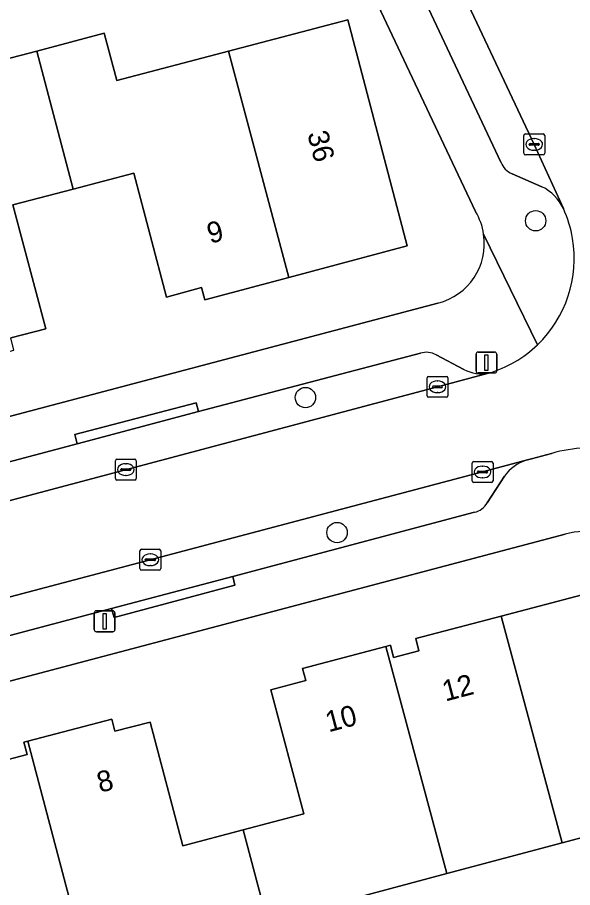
# Model space of a CAD drawing. Extents: x 162879 to 165540, y 384011 to 385181.
# Drawn here: x 163845.56 to 163872.2, y 384364.78 to 384406.52 of the extents above; entities that cross this region are included whole.
import ezdxf

# ---------------------------------------------------------------- set-up
doc = ezdxf.new("R2010")
doc.units = 0
for name, color, linetype in [('IMGEO_Boom', 7, 'Continuous'), ('IMGEO_Erf', 7, 'Continuous'), ('IMGEO_Kolk', 7, 'Continuous'), ('IMGEO_Lichtmast', 7, 'Continuous'), ('IMGEO_Pand', 7, 'Continuous'), ('IMGEO_Pand_nummerreeks', 7, 'Continuous'), ('IMGEO_Parkeervlak_open', 7, 'Continuous'), ('IMGEO_Rijbaan_lokaal_gesloten', 7, 'Continuous'), ('IMGEO_Rijbaan_lokaal_open', 7, 'Continuous'), ('IMGEO_Voetpad_open', 7, 'Continuous')]:
    doc.layers.add(name, color=color, linetype=linetype)

msp = doc.modelspace()

# ---------------------------------------------------------------- linework, layer by layer
at = {"layer": 'IMGEO_Boom'}
for centre in [(163870.425, 384396.763), (163859.377, 384388.284), (163860.895, 384381.811)]:
    msp.add_circle(centre, 0.489, dxfattribs=at)
at = {"layer": 'IMGEO_Erf'}
for points in [[(163867.54, 384397.202), (163862.998, 384406.819), (163858.657, 384416.012)], [(163844.892, 384404.481), (163846.484, 384404.902), (163849.725, 384405.759), (163850.322, 384403.485), (163855.685, 384404.895), (163861.414, 384406.402), (163864.267, 384395.554), (163858.577, 384394.046), (163854.553, 384392.979), (163854.397, 384393.569), (163852.711, 384393.107), (163851.14, 384399.053), (163848.238, 384398.285), (163845.347, 384397.519), (163846.918, 384391.573), (163845.236, 384391.141)], [(163802.92, 384378.611), (163816.096, 384380.674), (163825.065, 384382.078), (163825.148, 384382.091), (163865.727, 384392.809)], [(163871.845, 384381.733), (163828.311, 384370.22), (163828.207, 384370.211), (163817.519, 384369.317), (163804.137, 384368.197)], [(163836.581, 384362.317), (163834.857, 384368.843), (163840.521, 384370.34), (163844.652, 384371.431), (163844.806, 384370.851), (163846.024, 384371.173), (163845.87, 384371.752), (163846.054, 384371.801), (163850.085, 384372.866), (163850.239, 384372.286), (163851.923, 384372.725), (163853.501, 384366.787), (163856.396, 384367.552), (163859.302, 384368.319), (163857.713, 384374.261), (163859.394, 384374.711), (163859.239, 384375.291), (163863.228, 384376.343), (163863.455, 384376.403), (163863.608, 384375.823), (163864.827, 384376.144), (163864.674, 384376.725), (163868.771, 384377.805), (163874.486, 384379.311)], [(163877.359, 384368.434), (163871.695, 384366.927), (163866.155, 384365.453), (163860.788, 384364.025)]]:
    msp.add_lwpolyline(points, dxfattribs=at)
for centre, radius, start, end in [((163865.032, 384395.688), 2.93, 8.5102, 31.1063), ((163865.005, 384395.677), 2.958, 284.1307, 8.6489), ((163872.722, 384378.751), 3.109, 43.7677, 106.3877)]:
    msp.add_arc(centre, radius, start, end, dxfattribs=at)
at = {"layer": 'IMGEO_Kolk'}
for p, q in [((163869.856, 384399.998), (163869.856, 384400.85)), ((163869.931, 384400.924), (163870.783, 384400.924)), ((163870.344, 384400.704), (163870.369, 384400.704)), ((163870.857, 384400.85), (163870.857, 384399.998)), ((163870.115, 384400.418), (163870.115, 384400.43)), ((163870.553, 384400.381), (163870.155, 384400.381)), ((163870.158, 384400.467), (163870.556, 384400.467)), ((163870.599, 384400.43), (163870.599, 384400.418)), ((163870.783, 384399.924), (163869.931, 384399.924)), ((163870.367, 384400.144), (163870.342, 384400.144)), ((163865.287, 384389.301), (163866.139, 384389.301)), ((163865.212, 384388.375), (163865.212, 384389.227)), ((163865.7, 384389.081), (163865.725, 384389.081)), ((163866.213, 384389.227), (163866.213, 384388.375)), ((163865.471, 384388.795), (163865.471, 384388.807)), ((163865.909, 384388.758), (163865.511, 384388.758)), ((163865.514, 384388.844), (163865.912, 384388.844)), ((163865.723, 384388.521), (163865.698, 384388.521)), ((163865.955, 384388.807), (163865.955, 384388.795)), ((163866.139, 384388.301), (163865.287, 384388.301)), ((163850.261, 384384.405), (163850.261, 384385.257)), ((163850.336, 384385.331), (163851.188, 384385.331)), ((163851.262, 384385.257), (163851.262, 384384.405)), ((163867.377, 384384.289), (163867.377, 384385.141)), ((163867.452, 384385.215), (163868.304, 384385.215)), ((163868.378, 384385.141), (163868.378, 384384.289)), ((163850.52, 384384.825), (163850.52, 384384.837)), ((163850.958, 384384.788), (163850.56, 384384.788)), ((163850.563, 384384.874), (163850.961, 384384.874)), ((163850.749, 384385.111), (163850.774, 384385.111)), ((163851.004, 384384.837), (163851.004, 384384.825)), ((163867.636, 384384.709), (163867.636, 384384.721)), ((163867.679, 384384.758), (163868.077, 384384.758)), ((163867.865, 384384.995), (163867.89, 384384.995)), ((163868.12, 384384.721), (163868.12, 384384.709)), ((163851.188, 384384.331), (163850.336, 384384.331)), ((163850.772, 384384.551), (163850.747, 384384.551)), ((163868.074, 384384.672), (163867.676, 384384.672)), ((163867.888, 384384.435), (163867.863, 384384.435)), ((163868.304, 384384.215), (163867.452, 384384.215)), ((163851.51, 384381.007), (163852.362, 384381.007)), ((163851.435, 384380.081), (163851.435, 384380.933)), ((163851.737, 384380.55), (163852.135, 384380.55)), ((163851.923, 384380.787), (163851.948, 384380.787)), ((163852.436, 384380.933), (163852.436, 384380.081)), ((163851.694, 384380.501), (163851.694, 384380.513)), ((163852.132, 384380.464), (163851.734, 384380.464)), ((163851.946, 384380.227), (163851.921, 384380.227)), ((163852.178, 384380.513), (163852.178, 384380.501)), ((163852.362, 384380.007), (163851.51, 384380.007))]:
    msp.add_line(p, q, dxfattribs=at)
for points in [[(163869.856, 384399.998), (163869.856, 384400.85)], [(163869.931, 384400.924), (163870.783, 384400.924)], [(163870.857, 384400.85), (163870.857, 384399.998)], [(163870.783, 384399.924), (163869.931, 384399.924)], [(163865.287, 384389.301), (163866.139, 384389.301)], [(163865.212, 384388.375), (163865.212, 384389.227)], [(163866.213, 384389.227), (163866.213, 384388.375)], [(163866.139, 384388.301), (163865.287, 384388.301)], [(163850.261, 384384.405), (163850.261, 384385.257)], [(163850.336, 384385.331), (163851.188, 384385.331)], [(163851.262, 384385.257), (163851.262, 384384.405)], [(163867.377, 384384.289), (163867.377, 384385.141)], [(163867.452, 384385.215), (163868.304, 384385.215)], [(163868.378, 384385.141), (163868.378, 384384.289)], [(163851.188, 384384.331), (163850.336, 384384.331)], [(163868.304, 384384.215), (163867.452, 384384.215)], [(163851.51, 384381.007), (163852.362, 384381.007)], [(163851.435, 384380.081), (163851.435, 384380.933)], [(163852.436, 384380.933), (163852.436, 384380.081)], [(163852.362, 384380.007), (163851.51, 384380.007)]]:
    msp.add_lwpolyline(points, dxfattribs=at)
for centre, radius, start, end in [((163869.933, 384400.848), 0.0765, 91.552, 178.448), ((163869.933, 384400.848), 0.0765, 91.552, 178.448), ((163870.781, 384400.848), 0.0765, 1.552, 88.448), ((163870.781, 384400.848), 0.0765, 1.552, 88.448), ((163870.155, 384400.427), 0.0403, 85.8775, 175.7526), ((163870.152, 384400.417), 0.0366, 178.938, 274.7102), ((163870.556, 384400.424), 0.043, 264.8664, 352.4533), ((163870.56, 384400.429), 0.0386, 1.7309, 96.639), ((163869.933, 384400), 0.0765, 181.552, 268.448), ((163869.933, 384400), 0.0765, 181.552, 268.448), ((163870.781, 384400), 0.0765, 271.552, 358.448), ((163870.781, 384400), 0.0765, 271.552, 358.448), ((163865.289, 384389.225), 0.0765, 91.552, 178.448), ((163865.289, 384389.225), 0.0765, 91.552, 178.448), ((163866.137, 384389.225), 0.0765, 1.552, 88.448), ((163866.137, 384389.225), 0.0765, 1.552, 88.448), ((163865.511, 384388.804), 0.0403, 85.8775, 175.7526), ((163865.508, 384388.794), 0.0366, 178.938, 274.7102), ((163865.912, 384388.801), 0.043, 264.8664, 352.4533), ((163865.916, 384388.806), 0.0386, 1.7309, 96.639), ((163865.289, 384388.377), 0.0765, 181.552, 268.448), ((163865.289, 384388.377), 0.0765, 181.552, 268.448), ((163866.137, 384388.377), 0.0765, 271.552, 358.448), ((163866.137, 384388.377), 0.0765, 271.552, 358.448), ((163850.338, 384385.255), 0.0765, 91.552, 178.448), ((163850.338, 384385.255), 0.0765, 91.552, 178.448), ((163851.186, 384385.255), 0.0765, 1.552, 88.448), ((163851.186, 384385.255), 0.0765, 1.552, 88.448), ((163867.454, 384385.139), 0.0765, 91.552, 178.448), ((163867.454, 384385.139), 0.0765, 91.552, 178.448), ((163868.302, 384385.139), 0.0765, 1.552, 88.448), ((163868.302, 384385.139), 0.0765, 1.552, 88.448), ((163850.56, 384384.834), 0.0403, 85.8775, 175.7526), ((163850.557, 384384.824), 0.0366, 178.938, 274.7102), ((163850.961, 384384.831), 0.043, 264.8664, 352.4533), ((163850.965, 384384.836), 0.0386, 1.7309, 96.639), ((163867.676, 384384.718), 0.0403, 85.8775, 175.7526), ((163868.081, 384384.72), 0.0386, 1.7309, 96.639), ((163850.338, 384384.407), 0.0765, 181.552, 268.448), ((163850.338, 384384.407), 0.0765, 181.552, 268.448), ((163851.186, 384384.407), 0.0765, 271.552, 358.448), ((163851.186, 384384.407), 0.0765, 271.552, 358.448), ((163867.673, 384384.708), 0.0366, 178.938, 274.7102), ((163868.077, 384384.715), 0.043, 264.8664, 352.4533), ((163867.454, 384384.291), 0.0765, 181.552, 268.448), ((163867.454, 384384.291), 0.0765, 181.552, 268.448), ((163868.302, 384384.291), 0.0765, 271.552, 358.448), ((163868.302, 384384.291), 0.0765, 271.552, 358.448), ((163851.512, 384380.931), 0.0765, 91.552, 178.448), ((163851.512, 384380.931), 0.0765, 91.552, 178.448), ((163852.36, 384380.931), 0.0765, 1.552, 88.448), ((163852.36, 384380.931), 0.0765, 1.552, 88.448), ((163851.734, 384380.51), 0.0403, 85.8775, 175.7526), ((163852.139, 384380.512), 0.0386, 1.7309, 96.639), ((163851.731, 384380.5), 0.0366, 178.938, 274.7102), ((163852.135, 384380.507), 0.043, 264.8664, 352.4533), ((163851.512, 384380.083), 0.0765, 181.552, 268.448), ((163851.512, 384380.083), 0.0765, 181.552, 268.448), ((163852.36, 384380.083), 0.0765, 271.552, 358.448), ((163852.36, 384380.083), 0.0765, 271.552, 358.448)]:
    msp.add_arc(centre, radius, start, end, dxfattribs=at)
for centre, major_axis, ratio, start_param, end_param in [((163870.343, 384400.424), (-0.387, 0.002), 0.722429, 4.712389, 7.853982), ((163870.368, 384400.424), (-0.39, 0.002), 0.717154, 1.570796, 4.712389), ((163865.699, 384388.801), (-0.387, 0.002), 0.722429, 4.712389, 7.853982), ((163865.724, 384388.801), (-0.39, 0.002), 0.717154, 1.570796, 4.712389), ((163850.748, 384384.831), (-0.387, 0.002), 0.722429, 4.712389, 7.853982), ((163850.773, 384384.831), (-0.39, 0.002), 0.717154, 1.570796, 4.712389), ((163867.864, 384384.715), (-0.387, 0.002), 0.722429, 4.712389, 7.853982), ((163867.889, 384384.715), (-0.39, 0.002), 0.717154, 1.570796, 4.712389), ((163851.922, 384380.507), (-0.387, 0.002), 0.722429, 4.712389, 7.853982), ((163851.947, 384380.507), (-0.39, 0.002), 0.717154, 1.570796, 4.712389)]:
    msp.add_ellipse(centre, major_axis=major_axis, ratio=ratio, start_param=start_param, end_param=end_param, dxfattribs=at)
at = {"layer": 'IMGEO_Lichtmast'}
for p, q in [((163867.564, 384389.565), (163867.564, 384390.365)), ((163867.564, 384390.365), (163867.564, 384389.565)), ((163867.664, 384390.465), (163868.454, 384390.465)), ((163868.454, 384390.465), (163867.664, 384390.465)), ((163868.554, 384390.365), (163868.554, 384389.565)), ((163868.554, 384389.565), (163868.554, 384390.365)), ((163868.454, 384389.465), (163867.664, 384389.465)), ((163867.664, 384389.465), (163868.454, 384389.465)), ((163849.346, 384378.057), (163850.136, 384378.057)), ((163850.136, 384378.057), (163849.346, 384378.057)), ((163849.246, 384377.157), (163849.246, 384377.957)), ((163849.246, 384377.957), (163849.246, 384377.157)), ((163850.236, 384377.957), (163850.236, 384377.157)), ((163850.236, 384377.157), (163850.236, 384377.957)), ((163850.136, 384377.057), (163849.346, 384377.057)), ((163849.346, 384377.057), (163850.136, 384377.057))]:
    msp.add_line(p, q, dxfattribs=at)
for points in [[(163867.984, 384390.34), (163868.134, 384390.34), (163868.134, 384389.59), (163867.984, 384389.59), (163867.984, 384390.34)], [(163849.666, 384377.932), (163849.816, 384377.932), (163849.816, 384377.182), (163849.666, 384377.182), (163849.666, 384377.932)]]:
    msp.add_lwpolyline(points, dxfattribs=at)
for centre, start, end in [((163867.664, 384390.365), 90, 180), ((163867.664, 384390.365), 90, 180), ((163868.454, 384390.365), 0, 90), ((163868.454, 384390.365), 360, 90), ((163867.664, 384389.565), 180, 270), ((163867.664, 384389.565), 180, 270), ((163868.454, 384389.565), 270, 0), ((163868.454, 384389.565), 270, 0), ((163849.346, 384377.957), 90, 180), ((163849.346, 384377.957), 90, 180), ((163850.136, 384377.957), 0, 90), ((163850.136, 384377.957), 360, 90), ((163849.346, 384377.157), 180, 270), ((163849.346, 384377.157), 180, 270), ((163850.136, 384377.157), 270, 0), ((163850.136, 384377.157), 270, 0)]:
    msp.add_arc(centre, 0.1, start, end, dxfattribs=at)
at = {"layer": 'IMGEO_Pand'}
for points in [[(163855.685, 384404.895), (163858.577, 384394.046), (163864.267, 384395.554), (163861.414, 384406.402)], [(163855.685, 384404.895), (163850.322, 384403.485), (163849.725, 384405.759), (163846.484, 384404.902), (163848.238, 384398.285), (163851.14, 384399.053), (163852.711, 384393.107), (163854.397, 384393.569), (163854.553, 384392.979), (163858.577, 384394.046)], [(163841.393, 384389.491), (163845.392, 384390.551), (163845.236, 384391.141), (163846.918, 384391.573), (163845.347, 384397.519), (163848.238, 384398.285), (163846.484, 384404.902), (163844.892, 384404.481), (163841.103, 384403.478), (163841.699, 384401.225), (163838.461, 384400.366)], [(163868.771, 384377.805), (163871.695, 384366.927), (163877.359, 384368.434), (163874.486, 384379.311)], [(163866.155, 384365.453), (163871.695, 384366.927), (163868.771, 384377.805), (163864.674, 384376.725), (163864.827, 384376.144), (163863.608, 384375.823), (163863.455, 384376.403), (163863.228, 384376.343)], [(163866.155, 384365.453), (163863.228, 384376.343), (163859.239, 384375.291), (163859.394, 384374.711), (163857.713, 384374.261), (163859.302, 384368.319), (163856.396, 384367.552), (163858.155, 384360.919), (163861.383, 384361.772), (163860.788, 384364.025)], [(163846.054, 384371.801), (163848.944, 384360.897), (163854.339, 384362.322), (163854.934, 384360.069), (163856.549, 384360.495), (163858.155, 384360.919), (163856.396, 384367.552), (163853.501, 384366.787), (163851.923, 384372.725), (163850.239, 384372.286), (163850.085, 384372.866)], [(163846.054, 384371.801), (163845.87, 384371.752), (163846.024, 384371.173), (163844.806, 384370.851), (163844.652, 384371.431), (163840.521, 384370.34), (163843.411, 384359.436), (163848.944, 384360.897)]]:
    msp.add_lwpolyline(points, close=True, dxfattribs=at)
at = {"layer": 'IMGEO_Parkeervlak_open'}
for points in [[(163871.755, 384397.347), (163870.358, 384400.425), (163860.778, 384420.748), (163852.509, 384438.313), (163851.333, 384440.761)], [(163851.041, 384437.196), (163857.445, 384423.603), (163860.646, 384416.805), (163868.76, 384399.572)], [(163869.291, 384399.012), (163870.723, 384398.394)], [(163864.892, 384390.413), (163854.243, 384387.611), (163848.431, 384386.065), (163831.487, 384381.581), (163825.666, 384380.027)], [(163866.981, 384389.631), (163865.652, 384390.328)], [(163865.713, 384388.799), (163868.168, 384389.455)], [(163823.263, 384378.046), (163826.557, 384378.434), (163834.844, 384380.604), (163865.713, 384388.799)], [(163869.972, 384385.282), (163867.877, 384384.716), (163851.935, 384380.508), (163835.992, 384376.295), (163828.118, 384374.191), (163827.488, 384374.039), (163824.303, 384373.665)], [(163868.102, 384383.238), (163868.93, 384384.516)], [(163827.817, 384372.265), (163833.614, 384373.811), (163850.07, 384378.169), (163855.892, 384379.711), (163867.495, 384382.781)]]:
    msp.add_lwpolyline(points, dxfattribs=at)
for centre, radius, start, end in [((163869.682, 384399.914), 0.983, 200.3703, 246.5845), ((163869.794, 384396.446), 2.158, 24.6712, 64.5021), ((163865.172, 384389.478), 0.976, 60.5533, 106.6836), ((163867.825, 384391.235), 1.813, 242.2372, 280.8948), ((163870.657, 384383.258), 2.136, 108.7023, 143.9387), ((163867.285, 384383.692), 0.935, 282.99, 330.9609)]:
    msp.add_arc(centre, radius, start, end, dxfattribs=at)
at = {"layer": 'IMGEO_Rijbaan_lokaal_gesloten'}
msp.add_lwpolyline([(163851.333, 384440.761), (163852.509, 384438.313), (163860.778, 384420.748), (163870.358, 384400.425), (163871.755, 384397.347)], dxfattribs=at)
msp.add_arc((163866.524, 384394.95), 5.754, 9.6229, 24.6162, dxfattribs=at)
at = {"layer": 'IMGEO_Rijbaan_lokaal_open'}
for points in [[(163868.168, 384389.455), (163865.713, 384388.799), (163834.844, 384380.604), (163826.557, 384378.434), (163823.263, 384378.046), (163821.656, 384377.851), (163803.948, 384375.773), (163802.736, 384375.641)], [(163835.992, 384376.295), (163851.935, 384380.508), (163867.877, 384384.716), (163869.972, 384385.282), (163870.228, 384385.351), (163871.192, 384385.606)]]:
    msp.add_lwpolyline(points, dxfattribs=at)
for centre, radius, start, end in [((163866.542, 384394.954), 5.735, 313.83, 9.6108), ((163866.551, 384394.943), 5.721, 286.4233, 313.8524), ((163873.017, 384379.327), 6.538, 91.9327, 106.2033)]:
    msp.add_arc(centre, radius, start, end, dxfattribs=at)
at = {"layer": 'IMGEO_Voetpad_open'}
for points in [[(163847.39, 384440.051), (163852.6, 384428.966), (163855.396, 384423.017), (163856.712, 384420.194), (163857.345, 384418.83), (163858.657, 384416.012), (163862.998, 384406.819), (163867.54, 384397.202)], [(163868.76, 384399.572), (163860.646, 384416.805)], [(163870.723, 384398.394), (163869.291, 384399.012)], [(163870.514, 384390.817), (163867.929, 384396.122)], [(163867.929, 384396.122), (163870.514, 384390.817)], [(163865.727, 384392.809), (163825.148, 384382.091), (163825.065, 384382.078), (163816.096, 384380.674), (163802.92, 384378.611)], [(163825.666, 384380.027), (163825.558, 384380.472), (163831.374, 384382.003), (163831.487, 384381.581), (163848.431, 384386.065), (163848.312, 384386.508), (163854.132, 384388.038), (163854.243, 384387.611), (163864.892, 384390.413)], [(163865.652, 384390.328), (163866.981, 384389.631)], [(163871.192, 384385.606), (163870.228, 384385.351), (163869.972, 384385.282)], [(163868.93, 384384.516), (163868.102, 384383.238)], [(163867.495, 384382.781), (163855.892, 384379.711), (163855.992, 384379.282), (163850.195, 384377.738), (163850.07, 384378.169), (163833.614, 384373.811), (163833.732, 384373.38), (163827.925, 384371.825), (163827.817, 384372.265)], [(163804.137, 384368.197), (163817.519, 384369.317), (163828.207, 384370.211), (163828.311, 384370.22), (163871.845, 384381.733)]]:
    msp.add_lwpolyline(points, dxfattribs=at)
for points in [[(163848.431, 384386.065), (163854.243, 384387.611), (163854.132, 384388.038), (163848.312, 384386.508)], [(163850.07, 384378.169), (163850.195, 384377.738), (163855.992, 384379.282), (163855.892, 384379.711)]]:
    msp.add_lwpolyline(points, close=True, dxfattribs=at)
for centre, radius, start, end in [((163869.682, 384399.914), 0.983, 200.3703, 246.5845), ((163869.794, 384396.446), 2.158, 24.6712, 64.5021), ((163866.524, 384394.95), 5.754, 9.6229, 24.6162), ((163865.032, 384395.688), 2.93, 8.5102, 31.1063), ((163865.005, 384395.677), 2.958, 284.1307, 8.6489), ((163866.542, 384394.954), 5.735, 313.83, 9.6108), ((163866.551, 384394.943), 5.721, 286.4233, 313.8524), ((163865.172, 384389.478), 0.976, 60.5533, 106.6836), ((163867.825, 384391.235), 1.813, 242.2372, 280.8948), ((163873.017, 384379.327), 6.538, 91.9327, 106.2033), ((163870.657, 384383.258), 2.136, 108.7023, 143.9387), ((163867.285, 384383.692), 0.935, 282.99, 330.9609), ((163872.722, 384378.751), 3.109, 43.7677, 106.3877)]:
    msp.add_arc(centre, radius, start, end, dxfattribs=at)

# ---------------------------------------------------------------- texts
at = {"layer": 'IMGEO_Pand_nummerreeks'}
for s, rotation, p in [('36', 284.735, (163859.459, 384400.942)), ('9', 14.8466, (163854.808, 384395.655)), ('12', 14.7594, (163866.09, 384373.704)), ('10', 14.7594, (163860.488, 384372.228)), ('8', 14.7991, (163849.525, 384369.326))]:
    msp.add_text(s, height=1, rotation=rotation, dxfattribs=at).set_placement(p)

doc.saveas('drawing.dxf')
